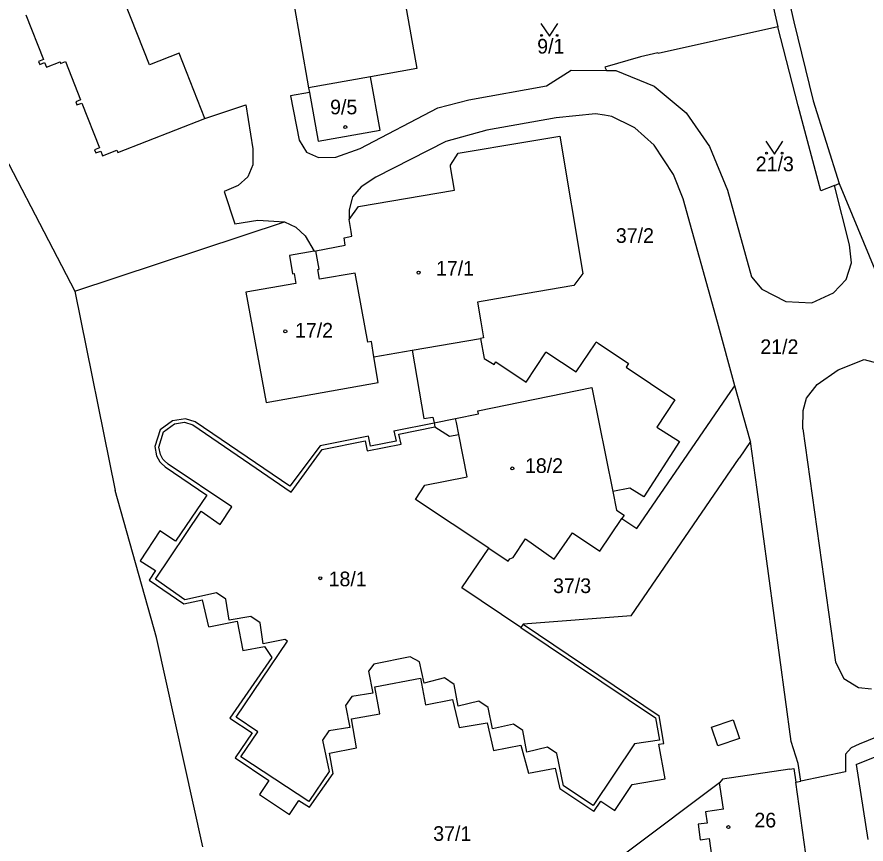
# Model space of a CAD drawing. Extents: x -736345 to -729997, y -1130177 to -1122501.
# Drawn here: x -733661.1 to -733562.4, y -1126987.5 to -1126891.5 of the extents above; entities that cross this region are included whole.
import ezdxf

# ---------------------------------------------------------------- set-up
doc = ezdxf.new("R2010")
doc.units = 0
for name, color, linetype in [('Vrstva 1', 7, 'Continuous'), ('Vrstva 18', 7, 'Continuous'), ('Vrstva 19', 7, 'Continuous'), ('Vrstva 25', 7, 'Continuous'), ('Vrstva 4', 7, 'Continuous')]:
    doc.layers.add(name, color=color, linetype=linetype)

msp = doc.modelspace()

# ---------------------------------------------------------------- linework, layer by layer
at = {"layer": 'Vrstva 1'}
for points in [[(-733621.08, -1126861.15), (-733614.62, -1126897.48)], [(-733575.14, -1126872.99), (-733570.81, -1126892.06)], [(-733630.75, -1126879.22), (-733627.19, -1126899.71)], [(-733574.21, -1126885.84), (-733572.68, -1126892.61)], [(-733645.68, -1126897.05), (-733649.27, -1126887.91)], [(-733660.03, -1126891.25), (-733658, -1126896.42)], [(-733570.81, -1126892.06), (-733568.56, -1126901.23)], [(-733572.68, -1126892.61), (-733586.57, -1126895.74)], [(-733570.31, -1126901.79), (-733572.68, -1126892.61)], [(-733642.23, -1126895.69), (-733645.68, -1126897.05)], [(-733639.25, -1126903.28), (-733642.23, -1126895.69)], [(-733588.63, -1126896.12), (-733592.78, -1126897.31)], [(-733586.6, -1126895.66), (-733588.63, -1126896.12)], [(-733586.57, -1126895.74), (-733586.6, -1126895.66)], [(-733658, -1126896.42), (-733658.55, -1126896.64)], [(-733658.55, -1126896.64), (-733658.41, -1126897.01)], [(-733658.41, -1126897.01), (-733657.85, -1126896.79)], [(-733657.85, -1126896.79), (-733657.65, -1126897.31)], [(-733657.65, -1126897.31), (-733656.06, -1126896.69)], [(-733656.06, -1126896.69), (-733655.99, -1126896.88)], [(-733655.99, -1126896.88), (-733655.43, -1126896.66)], [(-733655.43, -1126896.66), (-733653.68, -1126901.11)], [(-733592.78, -1126897.31), (-733592.57, -1126897.71)], [(-733614.62, -1126897.48), (-733619.98, -1126898.42)], [(-733599.53, -1126899.48), (-733596.7, -1126897.67)], [(-733596.7, -1126897.67), (-733592.57, -1126897.71)], [(-733592.57, -1126897.71), (-733591.5, -1126897.71)], [(-733591.5, -1126897.71), (-733587.05, -1126899.52)], [(-733619.98, -1126898.42), (-733627.19, -1126899.71)], [(-733618.88, -1126904.62), (-733619.98, -1126898.42)], [(-733627.09, -1126900.25), (-733629.3, -1126900.66)], [(-733627.19, -1126899.71), (-733627.09, -1126900.25)], [(-733627.09, -1126900.25), (-733626.08, -1126905.91)], [(-733608.58, -1126901.11), (-733599.53, -1126899.48)], [(-733587.05, -1126899.52), (-733583.33, -1126902.6)], [(-733653.68, -1126901.11), (-733654.24, -1126901.33)], [(-733654.24, -1126901.33), (-733654.1, -1126901.7)], [(-733629.3, -1126900.66), (-733628.3, -1126905.81)], [(-733612.16, -1126902.03), (-733608.58, -1126901.11)], [(-733568.56, -1126901.23), (-733565.54, -1126910.82)], [(-733665.66, -1126901.65), (-733654.35, -1126923.33)], [(-733654.1, -1126901.7), (-733653.54, -1126901.48)], [(-733653.54, -1126901.48), (-733651.49, -1126906.69)], [(-733639.25, -1126903.28), (-733634.48, -1126901.68)], [(-733634.48, -1126901.68), (-733633.68, -1126906.79)], [(-733621.2, -1126906.77), (-733612.16, -1126902.03)], [(-733567.67, -1126911.67), (-733570.31, -1126901.79)], [(-733649.34, -1126907.24), (-733639.25, -1126903.28)], [(-733598.44, -1126903.18), (-733606.49, -1126904.62)], [(-733593.85, -1126902.75), (-733598.44, -1126903.18)], [(-733592.83, -1126902.9), (-733593.85, -1126902.75)], [(-733591.97, -1126903.03), (-733592.83, -1126902.9)], [(-733589.52, -1126904.26), (-733591.97, -1126903.03)], [(-733583.33, -1126902.6), (-733580.6, -1126906.52)], [(-733589.3, -1126904.37), (-733589.52, -1126904.26)], [(-733626.08, -1126905.91), (-733618.88, -1126904.62)], [(-733606.49, -1126904.62), (-733611.26, -1126905.95)], [(-733587.05, -1126906.39), (-733589.3, -1126904.37)], [(-733628.3, -1126905.81), (-733627.43, -1126907.17)], [(-733611.26, -1126905.95), (-733619.39, -1126910.1)], [(-733609.8, -1126907.31), (-733601.95, -1126905.99)], [(-733601.95, -1126905.99), (-733597.99, -1126905.32)], [(-733597.99, -1126905.32), (-733595.32, -1126921.26)], [(-733651.49, -1126906.69), (-733652.05, -1126906.91)], [(-733652.05, -1126906.91), (-733651.9, -1126907.28)], [(-733651.9, -1126907.28), (-733651.34, -1126907.06)], [(-733651.34, -1126907.06), (-733651.12, -1126907.62)], [(-733651.12, -1126907.62), (-733649.45, -1126906.96)], [(-733649.45, -1126906.96), (-733649.34, -1126907.24)], [(-733633.68, -1126906.79), (-733633.66, -1126908.67)], [(-733627.43, -1126907.17), (-733626.03, -1126907.81)], [(-733624.01, -1126907.76), (-733621.2, -1126906.77)], [(-733584.8, -1126909.79), (-733587.05, -1126906.39)], [(-733580.6, -1126906.52), (-733578.51, -1126911.59)], [(-733626.03, -1126907.81), (-733624.01, -1126907.76)], [(-733610.72, -1126908.71), (-733609.8, -1126907.31)], [(-733633.66, -1126908.67), (-733634.24, -1126910.05)], [(-733610.69, -1126908.9), (-733610.72, -1126908.71)], [(-733610.24, -1126911.61), (-733610.69, -1126908.9)], [(-733634.24, -1126910.05), (-733635.35, -1126911.07)], [(-733619.39, -1126910.1), (-733621.09, -1126911.23)], [(-733583.66, -1126912.59), (-733584.8, -1126909.79)], [(-733635.35, -1126911.07), (-733636.98, -1126911.75)], [(-733566.09, -1126911.04), (-733567.67, -1126911.67)], [(-733566.09, -1126911.04), (-733565.54, -1126910.82)], [(-733564.35, -1126917.96), (-733566.09, -1126911.04)], [(-733565.54, -1126910.82), (-733560.55, -1126922.86)], [(-733636.98, -1126911.75), (-733635.76, -1126915.51)], [(-733621.09, -1126911.23), (-733622.08, -1126912.38)], [(-733621.4, -1126913.51), (-733610.24, -1126911.61)], [(-733578.51, -1126911.59), (-733575.75, -1126921.67)], [(-733622.16, -1126912.69), (-733622.46, -1126913.88)], [(-733622.08, -1126912.38), (-733622.16, -1126912.69)], [(-733579.7, -1126926.91), (-733583.66, -1126912.59)], [(-733622.47, -1126915), (-733621.4, -1126913.51)], [(-733622.46, -1126913.88), (-733622.47, -1126915)], [(-733635.76, -1126915.51), (-733633.08, -1126915.07)], [(-733633.08, -1126915.07), (-733629.97, -1126915.27)], [(-733622.25, -1126916.4), (-733622.47, -1126915)], [(-733654.35, -1126923.33), (-733629.97, -1126915.27)], [(-733629.97, -1126915.27), (-733628.67, -1126915.88)], [(-733628.67, -1126915.88), (-733627.58, -1126916.89)], [(-733627.58, -1126916.89), (-733626.55, -1126918.67)], [(-733623.05, -1126917.12), (-733622.16, -1126916.93)], [(-733622.16, -1126916.93), (-733622.25, -1126916.4)], [(-733626.34, -1126918.63), (-733622.92, -1126917.98)], [(-733622.92, -1126917.98), (-733623.05, -1126917.12)], [(-733564.13, -1126920.03), (-733564.35, -1126917.96)], [(-733626.55, -1126918.67), (-733629.42, -1126919.17)], [(-733626.55, -1126918.67), (-733626.34, -1126918.63)], [(-733625.96, -1126920.79), (-733626.34, -1126918.63)], [(-733629.42, -1126919.17), (-733629.04, -1126921.31)], [(-733564.74, -1126921.98), (-733564.13, -1126920.03)], [(-733626.12, -1126920.82), (-733625.96, -1126920.79)], [(-733625.93, -1126921.95), (-733626.12, -1126920.82)], [(-733629.04, -1126921.31), (-733628.88, -1126921.29)], [(-733628.88, -1126921.29), (-733628.68, -1126922.43)], [(-733621.79, -1126921.24), (-733625.93, -1126921.95)], [(-733620.29, -1126929.26), (-733621.79, -1126921.24)], [(-733595.32, -1126921.26), (-733596.36, -1126922.67)], [(-733575.75, -1126921.67), (-733574.53, -1126923.1)], [(-733566.19, -1126923.51), (-733564.74, -1126921.98)], [(-733628.68, -1126922.43), (-733634.49, -1126923.43)], [(-733596.36, -1126922.67), (-733602.04, -1126923.65)], [(-733654.35, -1126923.33), (-733649.66, -1126946.47)], [(-733634.49, -1126923.43), (-733632.1, -1126936.26)], [(-733602.04, -1126923.65), (-733607.58, -1126924.6)], [(-733574.53, -1126923.1), (-733571.76, -1126924.53)], [(-733568.72, -1126924.67), (-733566.19, -1126923.51)], [(-733607.58, -1126924.6), (-733607.19, -1126926.88)], [(-733571.76, -1126924.53), (-733568.72, -1126924.67)], [(-733607.19, -1126926.88), (-733606.87, -1126928.75)], [(-733577.66, -1126934.31), (-733579.7, -1126926.91)], [(-733615.16, -1126930.18), (-733607.2, -1126928.81)], [(-733606.87, -1126928.75), (-733607.2, -1126928.81)], [(-733607.2, -1126928.81), (-733606.81, -1126931.13)], [(-733619.87, -1126929.18), (-733620.29, -1126929.26)], [(-733619.59, -1126930.94), (-733619.87, -1126929.18)], [(-733596.11, -1126932.71), (-733593.91, -1126929.45)], [(-733593.91, -1126929.45), (-733593.77, -1126929.23)], [(-733593.77, -1126929.23), (-733593.54, -1126929.38)], [(-733593.54, -1126929.38), (-733590.01, -1126931.74)], [(-733619.59, -1126930.94), (-733615.16, -1126930.18)], [(-733615.16, -1126930.18), (-733613.8, -1126938.13)], [(-733601.91, -1126933.89), (-733599.68, -1126930.48)], [(-733599.68, -1126930.48), (-733599.61, -1126930.38)], [(-733599.61, -1126930.38), (-733599.52, -1126930.45)], [(-733599.52, -1126930.45), (-733596.11, -1126932.71)], [(-733619.1, -1126933.94), (-733619.59, -1126930.94)], [(-733606.81, -1126931.13), (-733605.84, -1126931.72)], [(-733605.84, -1126931.72), (-733605.63, -1126931.84)], [(-733605.63, -1126931.84), (-733605.44, -1126931.54)], [(-733605.44, -1126931.54), (-733601.91, -1126933.89)], [(-733590.01, -1126931.74), (-733590.29, -1126932.16)], [(-733565.66, -1126932.45), (-733562.63, -1126931.28)], [(-733562.63, -1126931.28), (-733557.89, -1126932.56)], [(-733590.29, -1126932.16), (-733584.63, -1126935.94)], [(-733568.12, -1126934.17), (-733565.66, -1126932.45)], [(-733632.1, -1126936.26), (-733619.1, -1126933.94)], [(-733578.13, -1126934.99), (-733577.66, -1126934.31)], [(-733575.86, -1126940.8), (-733577.66, -1126934.31)], [(-733569.34, -1126935.77), (-733568.12, -1126934.17)], [(-733589.07, -1126950.89), (-733578.13, -1126934.99)], [(-733569.75, -1126937.2), (-733569.34, -1126935.77)], [(-733584.63, -1126935.94), (-733586.74, -1126939.12)], [(-733569.76, -1126939.32), (-733569.75, -1126937.2)], [(-733643.01, -1126938.37), (-733644.42, -1126939.43)], [(-733641.47, -1126938.15), (-733643.01, -1126938.37)], [(-733640.37, -1126938.52), (-733641.47, -1126938.15)], [(-733629.36, -1126945.99), (-733640.37, -1126938.52)], [(-733617.27, -1126939.56), (-733612.61, -1126938.63)], [(-733613.8, -1126938.13), (-733612.74, -1126937.95)], [(-733612.74, -1126937.95), (-733612.61, -1126938.63)], [(-733612.61, -1126938.63), (-733610.11, -1126938.13)], [(-733610.02, -1126938.59), (-733610.11, -1126938.13)], [(-733609.75, -1126939.96), (-733610.02, -1126938.59)], [(-733644.42, -1126939.43), (-733645.05, -1126941.38)], [(-733617.27, -1126939.56), (-733617.03, -1126940.74)], [(-733586.74, -1126939.12), (-733584.09, -1126940.8)], [(-733569.76, -1126939.32), (-733565.97, -1126966.4)], [(-733620.22, -1126940.15), (-733625.85, -1126941.28)], [(-733619.98, -1126941.33), (-733620.22, -1126940.15)], [(-733617.03, -1126940.74), (-733619.98, -1126941.33)], [(-733608.75, -1126944.88), (-733609.75, -1126939.96)], [(-733645.05, -1126941.38), (-733644.85, -1126942.44)], [(-733625.85, -1126941.28), (-733629.36, -1126945.99)], [(-733584.09, -1126940.8), (-733588.24, -1126947.23)], [(-733575.86, -1126940.8), (-733577.18, -1126942.71)], [(-733575.07, -1126946.36), (-733575.86, -1126940.8)], [(-733644.85, -1126942.44), (-733644.47, -1126943.15)], [(-733589.71, -1126961.04), (-733577.18, -1126942.71)], [(-733644.47, -1126943.15), (-733644.33, -1126943.31)], [(-733644.33, -1126943.31), (-733643.85, -1126943.74)], [(-733643.85, -1126943.74), (-733639.02, -1126947.01)], [(-733613.67, -1126945.85), (-733608.75, -1126944.88)], [(-733644.87, -1126963.56), (-733649.66, -1126946.47)], [(-733614.77, -1126947.51), (-733613.67, -1126945.85)], [(-733589.88, -1126946.2), (-733591.84, -1126946.6)], [(-733591.84, -1126946.6), (-733591.4, -1126948.77)], [(-733588.24, -1126947.23), (-733589.88, -1126946.2)], [(-733571.12, -1126975.62), (-733575.07, -1126946.36)], [(-733639.02, -1126947.01), (-733642.64, -1126952.35)], [(-733606.24, -1126953.19), (-733614.77, -1126947.51)], [(-733591.4, -1126948.77), (-733590.52, -1126949.33)], [(-733590.52, -1126949.33), (-733590.8, -1126949.74)], [(-733593.37, -1126953.54), (-733590.8, -1126949.74)], [(-733590.8, -1126949.74), (-733589.07, -1126950.89)], [(-733644.46, -1126951.17), (-733646.76, -1126954.64)], [(-733642.64, -1126952.35), (-733644.46, -1126951.17)], [(-733598.64, -1126954.47), (-733596.53, -1126951.39)], [(-733596.53, -1126951.39), (-733593.37, -1126953.54)], [(-733603.42, -1126954.25), (-733601.99, -1126952.09)], [(-733601.99, -1126952.09), (-733598.64, -1126954.47)], [(-733609.39, -1126957.78), (-733606.24, -1126953.19)], [(-733606.24, -1126953.19), (-733603.99, -1126954.69)], [(-733603.99, -1126954.69), (-733603.8, -1126954.4)], [(-733603.8, -1126954.4), (-733603.42, -1126954.25)], [(-733646.76, -1126954.64), (-733644.99, -1126955.79)], [(-733644.99, -1126955.79), (-733645.71, -1126956.88)], [(-733645.71, -1126956.88), (-733641.7, -1126959.65)], [(-733602.53, -1126962.39), (-733609.39, -1126957.78)], [(-733641.7, -1126959.65), (-733639.51, -1126959.19)], [(-733638.79, -1126962.32), (-733639.51, -1126959.19)], [(-733589.71, -1126961.04), (-733602.27, -1126962)], [(-733638.79, -1126962.32), (-733635.5, -1126961.67)], [(-733635.5, -1126961.67), (-733634.83, -1126965.05)], [(-733602.27, -1126962), (-733602.53, -1126962.39)], [(-733602.27, -1126962), (-733586.46, -1126972.65)], [(-733639.48, -1126987.88), (-733644.87, -1126963.56)], [(-733634.83, -1126965.05), (-733632.32, -1126964.58)], [(-733632.32, -1126964.58), (-733631.47, -1126965.88)], [(-733631.47, -1126965.88), (-733636.33, -1126972.94)], [(-733565.97, -1126966.4), (-733565, -1126968.32)], [(-733619.5, -1126969.28), (-733614.2, -1126968.27)], [(-733614.2, -1126968.27), (-733613.61, -1126971.36)], [(-733565, -1126968.32), (-733563.29, -1126969.37)], [(-733618.92, -1126972.43), (-733619.5, -1126969.28)], [(-733563.29, -1126969.37), (-733561.8, -1126969.5)], [(-733546.42, -1126969.09), (-733563.24, -1126975.94)], [(-733613.61, -1126971.36), (-733610.46, -1126970.76)], [(-733610.46, -1126970.76), (-733609.68, -1126974.02)], [(-733636.33, -1126972.94), (-733633.75, -1126974.63)], [(-733622.21, -1126973), (-733618.92, -1126972.43)], [(-733621.61, -1126976.35), (-733622.21, -1126973)], [(-733585.9, -1126975.85), (-733586.46, -1126972.65)], [(-733609.68, -1126974.02), (-733606.45, -1126973.48)], [(-733606.45, -1126973.48), (-733605.69, -1126976.66)], [(-733633.75, -1126974.63), (-733635.72, -1126977.52)], [(-733563.57, -1126978.3), (-733554.57, -1126974.66)], [(-733605.69, -1126976.66), (-733602.52, -1126976.07)], [(-733602.52, -1126976.07), (-733601.64, -1126979.32)], [(-733586.48, -1126975.95), (-733585.9, -1126975.85)], [(-733585.78, -1126979.97), (-733586.48, -1126975.95)], [(-733570.32, -1126978.2), (-733571.12, -1126975.62)], [(-733563.24, -1126975.94), (-733564.16, -1126976.37)], [(-733624.77, -1126976.98), (-733621.61, -1126976.35)], [(-733624.35, -1126979.33), (-733624.77, -1126976.98)], [(-733564.16, -1126976.37), (-733564.83, -1126977.12)], [(-733564.83, -1126977.12), (-733564.82, -1126979.17)], [(-733635.72, -1126977.52), (-733631.79, -1126980.15)], [(-733570, -1126980.24), (-733570.32, -1126978.2)], [(-733601.64, -1126979.32), (-733598.53, -1126978.72)], [(-733598.53, -1126978.72), (-733598.01, -1126981.11)], [(-733571.28, -1126978.84), (-733579.09, -1126979.99)], [(-733571.28, -1126978.84), (-733570.83, -1126978.77)], [(-733570.83, -1126978.77), (-733570.6, -1126980.36)], [(-733564.82, -1126979.17), (-733570, -1126980.24)], [(-733563.57, -1126978.3), (-733562.23, -1126987.02)], [(-733631.79, -1126980.15), (-733632.88, -1126981.8)], [(-733627.07, -1126983.27), (-733624.35, -1126979.33)], [(-733589.61, -1126980.62), (-733585.78, -1126979.97)], [(-733579.09, -1126979.99), (-733579.44, -1126980.45)], [(-733579.44, -1126980.45), (-733600.59, -1126996.29)], [(-733594.05, -1126983.77), (-733598.01, -1126981.11)], [(-733591.6, -1126983.63), (-733589.61, -1126980.62)], [(-733570.6, -1126980.36), (-733570, -1126980.24)], [(-733569.21, -1126990.1), (-733570.6, -1126980.36)], [(-733632.88, -1126981.8), (-733629.39, -1126984.11)], [(-733629.39, -1126984.11), (-733628.31, -1126982.47)], [(-733628.31, -1126982.47), (-733627.07, -1126983.27)], [(-733594.05, -1126983.77), (-733593.23, -1126982.56)], [(-733593.23, -1126982.56), (-733591.6, -1126983.63)]]:
    msp.add_lwpolyline(points, dxfattribs=at)
at = {"layer": 'Vrstva 25'}
for points in [[(-733600.22, -1126892.23), (-733599.22, -1126893.73), (-733598.22, -1126892.23)], [(-733574.08, -1126905.9), (-733573.08, -1126907.4), (-733572.08, -1126905.9)]]:
    msp.add_lwpolyline(points, dxfattribs=at)
for centre, radius in [((-733600.12, -1126893.63), 0.1), ((-733598.32, -1126893.63), 0.1), ((-733622.92, -1126904.28), 0.175), ((-733573.98, -1126907.3), 0.1), ((-733572.18, -1126907.3), 0.1), ((-733614.41, -1126921.18), 0.175), ((-733629.89, -1126928), 0.175), ((-733603.52, -1126943.92), 0.175), ((-733625.84, -1126956.67), 0.175), ((-733578.42, -1126985.57), 0.175)]:
    msp.add_circle(centre, radius, dxfattribs=at)
at = {"layer": 'Vrstva 4'}
for points in [[(-733607.51, -1126937.23), (-733594.27, -1126934.53)], [(-733594.27, -1126934.53), (-733591.84, -1126946.6)], [(-733610.11, -1126938.13), (-733607.43, -1126937.59)], [(-733607.43, -1126937.59), (-733607.51, -1126937.23)], [(-733644.05, -1126939.67), (-733642.75, -1126938.72)], [(-733642.75, -1126938.72), (-733641.59, -1126938.56)], [(-733641.59, -1126938.56), (-733640.64, -1126938.87)], [(-733612.61, -1126938.63), (-733612.52, -1126939.09)], [(-733644.58, -1126941.44), (-733644.05, -1126939.67)], [(-733640.64, -1126938.87), (-733634.01, -1126943.39)], [(-733616.69, -1126939.93), (-733612.52, -1126939.09)], [(-733612.52, -1126939.09), (-733610.82, -1126940.18)], [(-733625.61, -1126941.71), (-733620.61, -1126940.71)], [(-733620.61, -1126940.71), (-733620.37, -1126941.89)], [(-733616.45, -1126941.1), (-733616.69, -1126939.93)], [(-733610.82, -1126940.18), (-733609.75, -1126939.96)], [(-733644.4, -1126942.28), (-733644.58, -1126941.44)], [(-733629.21, -1126946.66), (-733625.61, -1126941.71)], [(-733620.37, -1126941.89), (-733616.45, -1126941.1)], [(-733644.12, -1126942.84), (-733644.4, -1126942.28)], [(-733643.98, -1126943), (-733644.12, -1126942.84)], [(-733643.49, -1126943.43), (-733643.98, -1126943)], [(-733636.09, -1126948.37), (-733643.49, -1126943.43)], [(-733634.01, -1126943.39), (-733629.21, -1126946.66)], [(-733637.45, -1126950.41), (-733636.09, -1126948.37)], [(-733644.99, -1126956.76), (-733639.65, -1126948.88)], [(-733639.65, -1126948.88), (-733637.45, -1126950.41)], [(-733641.58, -1126959.16), (-733644.99, -1126956.76)], [(-733637.88, -1126958.36), (-733641.58, -1126959.16)], [(-733636.79, -1126959.1), (-733637.88, -1126958.36)], [(-733636.43, -1126961.54), (-733636.79, -1126959.1)], [(-733633.89, -1126961.1), (-733636.43, -1126961.54)], [(-733632.82, -1126961.83), (-733633.89, -1126961.1)], [(-733632.48, -1126964.3), (-733632.82, -1126961.83)], [(-733602.53, -1126962.39), (-733586.9, -1126972.88)], [(-733635.62, -1126972.81), (-733629.65, -1126963.98)], [(-733629.94, -1126963.79), (-733632.48, -1126964.3)], [(-733629.65, -1126963.98), (-733629.94, -1126963.79)], [(-733615.37, -1126965.79), (-733619.62, -1126966.64)], [(-733614.3, -1126966.36), (-733615.37, -1126965.79)], [(-733613.78, -1126968.84), (-733614.3, -1126966.36)], [(-733619.62, -1126966.64), (-733620.23, -1126967.46)], [(-733620.23, -1126967.46), (-733619.72, -1126970.02)], [(-733611.39, -1126968.25), (-733613.78, -1126968.84)], [(-733610.29, -1126969.01), (-733611.39, -1126968.25)], [(-733609.8, -1126971.53), (-733610.29, -1126969.01)], [(-733619.72, -1126970.02), (-733622.16, -1126970.4)], [(-733622.16, -1126970.4), (-733622.9, -1126971.46)], [(-733607.42, -1126970.94), (-733609.8, -1126971.53)], [(-733606.32, -1126971.69), (-733607.42, -1126970.94)], [(-733622.9, -1126971.46), (-733622.4, -1126973.99)], [(-733605.82, -1126974.17), (-733606.32, -1126971.69)], [(-733633.1, -1126974.5), (-733635.62, -1126972.81)], [(-733586.9, -1126972.88), (-733586.44, -1126975.47)], [(-733580.39, -1126973.98), (-733577.87, -1126973.1)], [(-733577.87, -1126973.1), (-733577.12, -1126975.28)], [(-733622.4, -1126973.99), (-733624.85, -1126974.38)], [(-733603.4, -1126973.63), (-733605.82, -1126974.17)], [(-733602.29, -1126974.37), (-733603.4, -1126973.63)], [(-733579.63, -1126976.13), (-733580.39, -1126973.98)], [(-733635.07, -1126977.4), (-733633.1, -1126974.5)], [(-733624.85, -1126974.38), (-733625.57, -1126975.46)], [(-733601.82, -1126976.87), (-733602.29, -1126974.37)], [(-733577.12, -1126975.28), (-733579.63, -1126976.13)], [(-733625.57, -1126975.46), (-733624.81, -1126979.13)], [(-733599.45, -1126976.27), (-733601.82, -1126976.87)], [(-733598.34, -1126977.01), (-733599.45, -1126976.27)], [(-733589.32, -1126975.91), (-733594.14, -1126983.07)], [(-733586.44, -1126975.47), (-733589.32, -1126975.91)], [(-733597.59, -1126980.79), (-733598.34, -1126977.01)], [(-733627.17, -1126982.61), (-733635.07, -1126977.4)], [(-733624.81, -1126979.13), (-733627.17, -1126982.61)], [(-733594.14, -1126983.07), (-733597.59, -1126980.79)], [(-733579.36, -1126980.94), (-733579.44, -1126980.45)], [(-733578.98, -1126983.48), (-733579.36, -1126980.94)], [(-733578.98, -1126983.48), (-733581.06, -1126983.79)], [(-733581.06, -1126983.79), (-733580.88, -1126985.1)], [(-733580.88, -1126985.1), (-733581.94, -1126985.25)], [(-733581.94, -1126985.25), (-733581.69, -1126987.05)], [(-733581.69, -1126987.05), (-733580.64, -1126986.9)], [(-733580.64, -1126986.9), (-733579.99, -1126991.67)]]:
    msp.add_lwpolyline(points, dxfattribs=at)

# ---------------------------------------------------------------- texts
at = {"layer": 'Vrstva 18'}
for s, p in [('9/1', (-733600.63, -1126895.73)), ('21/3', (-733575.24, -1126909.4)), ('37/2', (-733591.49, -1126917.72)), ('21/2', (-733574.71, -1126930.63)), ('37/3', (-733598.79, -1126958.39)), ('37/1', (-733612.71, -1126987.17))]:
    msp.add_text(s, height=1.7, dxfattribs=at).set_placement(p)
at = {"layer": 'Vrstva 19'}
for s, p in [('9/5', (-733624.69, -1126902.79)), ('17/1', (-733612.39, -1126921.52)), ('17/2', (-733628.77, -1126928.72)), ('18/2', (-733602.05, -1126944.44)), ('18/1', (-733624.86, -1126957.6)), ('26', (-733575.4, -1126985.61))]:
    msp.add_text(s, height=1.7, dxfattribs=at).set_placement(p)

doc.saveas('drawing.dxf')
